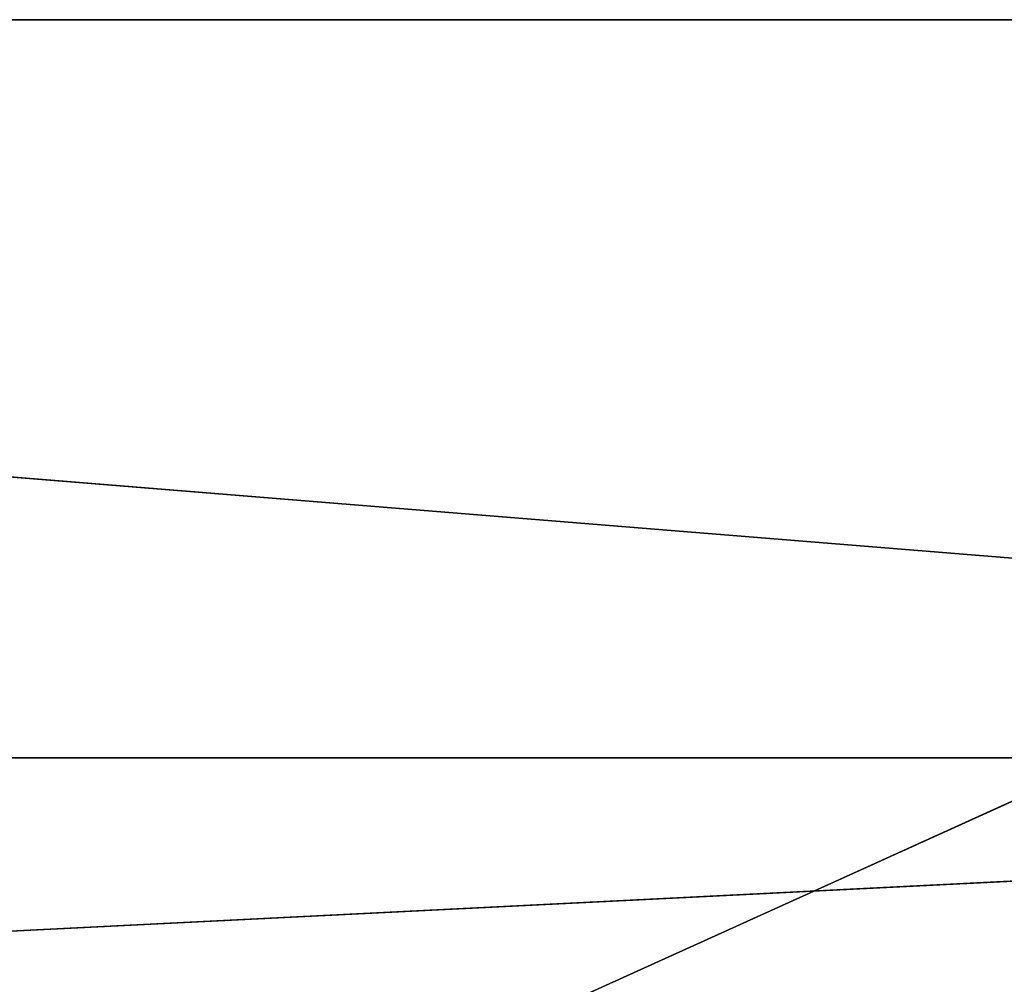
# Model space of a CAD drawing. Extents: x 0 to 40, y 0 to 8.
# Tile 493 of 656: x 26 to 30, y 4.1 to 8. Entities that reach past the tile are written whole.
import ezdxf

# ---------------------------------------------------------------- set-up
doc = ezdxf.new("R2010")
doc.units = 0
doc.header["$LTSCALE"] = 2.54
doc.layers.get('0').update_dxf_attribs({"color": 13, "linetype": 'CONTINUOUS'})

# ---------------------------------------------------------------- blocks, each defined once
blk = doc.blocks.new('P__KA__AZIENKOWA_RAGIO_40C')
at = {"color": 0}
for p, q in [((3, 8), (37, 8)), ((40, 5), (3, 8)), ((40, 5), (3, 8)), ((37, 8, 0.15), (3, 8, 0.15)), ((37, 8, 0.15), (3, 8, 0.15)), ((37, 8, 0.15), (3, 8)), ((37, 8, 0.15), (3, 8)), ((3, 8), (37, 8)), ((20, 0.3, 0.15), (37, 8, 0.15)), ((20, 0.3, 0.15), (37, 8, 0.15)), ((0, 3), (40, 5)), ((0, 3), (40, 5)), ((0, 5), (40, 5)), ((0, 5), (40, 5))]:
    blk.add_line(p, q, dxfattribs=at)
mesh = blk.add_polyface(dxfattribs=at)
corners = [(40, 5), (0, 5), (3, 8)]
mesh.append_faces([[corners[k] for k in face] for face in [(0, 1, 2)]], dxfattribs={"color": 0})
mesh = blk.add_polyface(dxfattribs=at)
corners = [(40, 5), (3, 8), (37, 8)]
mesh.append_faces([[corners[k] for k in face] for face in [(0, 1, 2)]], dxfattribs={"color": 0})
mesh = blk.add_polyface(dxfattribs=at)
corners = [(37, 8, 0.15), (3, 8, 0.15), (20, 0.3, 0.15)]
mesh.append_faces([[corners[k] for k in face] for face in [(0, 1, 2)]], dxfattribs={"color": 0})
mesh = blk.add_polyface(dxfattribs=at)
corners = [(37, 8, 0.15), (3, 8), (3, 8, 0.15)]
mesh.append_faces([[corners[k] for k in face] for face in [(0, 1, 2)]], dxfattribs={"color": 0})
mesh = blk.add_polyface(dxfattribs=at)
corners = [(37, 8, 0.15), (37, 8), (3, 8)]
mesh.append_faces([[corners[k] for k in face] for face in [(0, 1, 2)]], dxfattribs={"color": 0})
mesh = blk.add_polyface(dxfattribs=at)
corners = [(37, 8, 0.15), (20, 0.3, 0.15), (26.1758, 0.3, 0.15)]
mesh.append_faces([[corners[k] for k in face] for face in [(0, 1, 2)]], dxfattribs={"color": 0})
mesh = blk.add_polyface(dxfattribs=at)
corners = [(37, 8, 0.15), (26.1758, 0.3, 0.15), (32.3516, 0.3, 0.15)]
mesh.append_faces([[corners[k] for k in face] for face in [(0, 1, 2)]], dxfattribs={"color": 0})
mesh = blk.add_polyface(dxfattribs=at)
corners = [(40, 3), (0, 3), (40, 5)]
mesh.append_faces([[corners[k] for k in face] for face in [(0, 1, 2)]], dxfattribs={"color": 0})
mesh = blk.add_polyface(dxfattribs=at)
corners = [(40, 5), (0, 3), (0, 5)]
mesh.append_faces([[corners[k] for k in face] for face in [(0, 1, 2)]], dxfattribs={"color": 0})

msp = doc.modelspace()

# ---------------------------------------------------------------- block references
at = {"color": 0}
msp.add_blockref('P__KA__AZIENKOWA_RAGIO_40C', (0, 0), dxfattribs=at)

doc.saveas('drawing.dxf')
